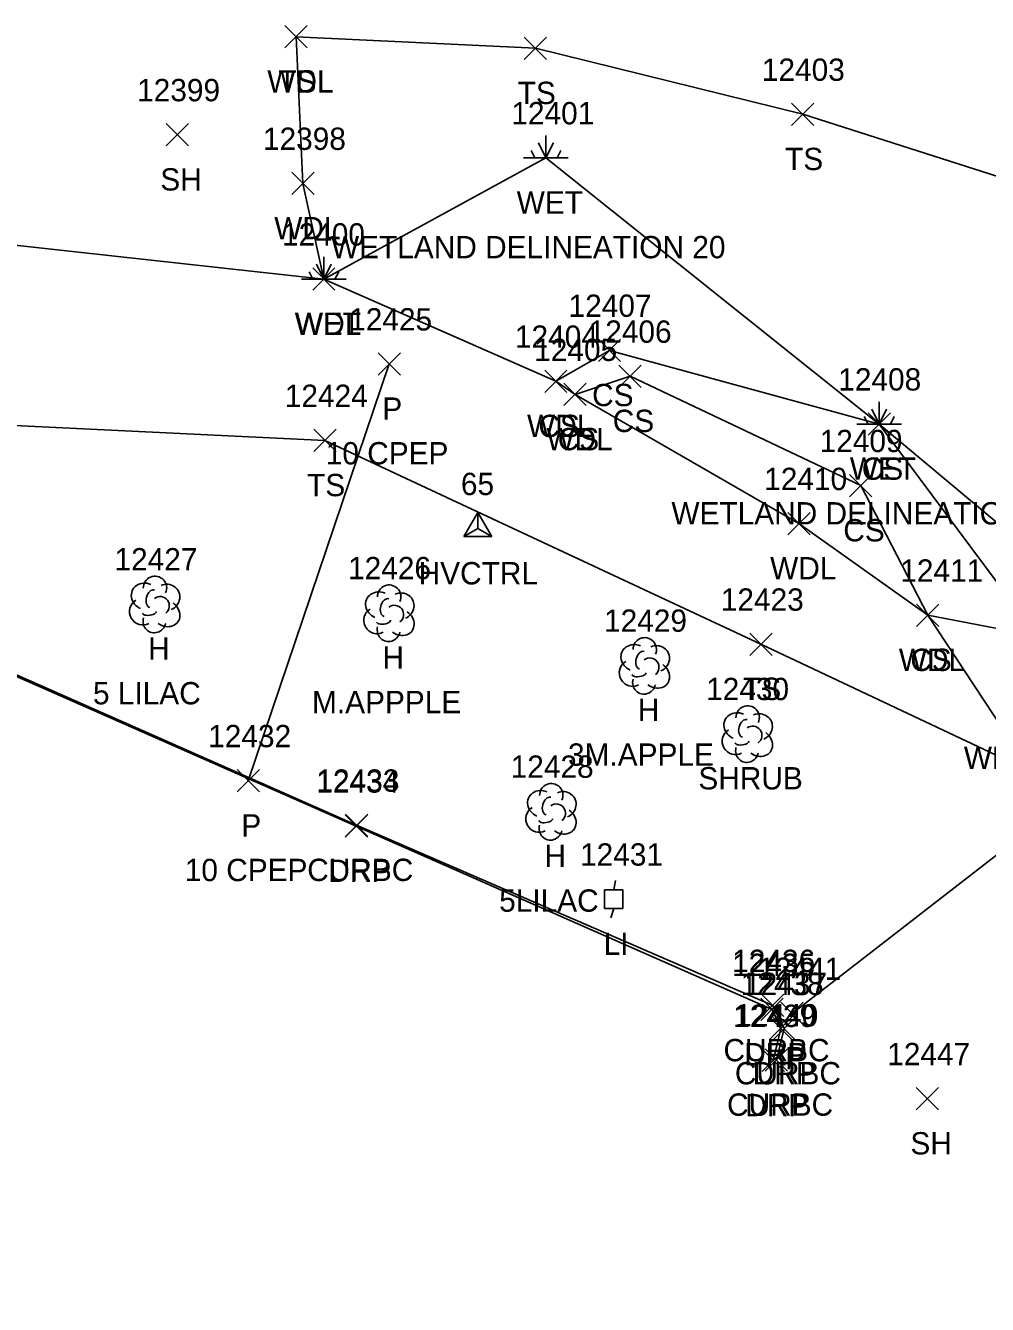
# Model space of a CAD drawing. Extents: x 1462089 to 1464015, y 730534 to 736144.
# Drawn here: x 1462752.9 to 1462839.2, y 731395.6 to 731510.2 of the extents above; entities that cross this region are included whole.
import ezdxf

# ---------------------------------------------------------------- set-up
doc = ezdxf.new("R2010")
doc.units = 0
for name, color, linetype in [('C_A', 7, 'Continuous'), ('C_I', 7, 'Continuous'), ('CPSM', 7, 'Continuous'), ('D_A', 7, 'Continuous'), ('D_C', 7, 'Continuous'), ('D_I', 7, 'Continuous'), ('D_TIC', 7, 'Continuous'), ('DCP', 7, 'Continuous'), ('L_A', 7, 'Continuous'), ('L_C', 7, 'Continuous'), ('L_I', 7, 'Continuous'), ('L_TIC', 7, 'Continuous'), ('LAWA', 7, 'Continuous'), ('LELB', 7, 'Continuous'), ('LSH', 7, 'Continuous'), ('LTD', 7, 'Continuous'), ('LWET', 7, 'Continuous'), ('R_A', 7, 'Continuous'), ('R_I', 7, 'Continuous'), ('R_TIC', 7, 'Continuous'), ('RC', 7, 'Continuous'), ('RDP', 7, 'Continuous'), ('U_A', 7, 'Continuous'), ('U_I', 7, 'Continuous'), ('ULP', 7, 'Continuous')]:
    doc.layers.add(name, color=color, linetype=linetype)

msp = doc.modelspace()

# ---------------------------------------------------------------- linework, layer by layer
at = {"layer": 'CPSM'}
for p, q in [((1462792.22, 731464.4), (1462793.47, 731466.57)), ((1462794.72, 731464.4), (1462793.47, 731466.57)), ((1462793.47, 731465.12), (1462793.47, 731466.57)), ((1462792.22, 731464.4), (1462793.47, 731465.12)), ((1462793.47, 731465.12), (1462793.47, 731465.12)), ((1462793.47, 731465.12), (1462794.72, 731464.4)), ((1462792.22, 731464.4), (1462794.72, 731464.4))]:
    msp.add_line(p, q, dxfattribs=at)
at = {"layer": 'D_TIC'}
for points in [[(1462784.52, 731478.87), (1462786.52, 731480.87)], [(1462786.52, 731478.87), (1462784.52, 731480.87)], [(1462771.88, 731441.53), (1462773.88, 731443.53)], [(1462773.88, 731441.53), (1462771.88, 731443.53)], [(1462820.64, 731420.68), (1462822.64, 731422.68)], [(1462822.64, 731420.68), (1462820.64, 731422.68)]]:
    msp.add_lwpolyline(points, dxfattribs=at)
at = {"layer": 'DCP'}
for points in [[(1462785.52, 731479.87), (1462772.88, 731442.53)], [(1462847.82, 731441.96), (1462821.64, 731421.68)]]:
    msp.add_lwpolyline(points, dxfattribs=at)
at = {"layer": 'L_TIC'}
for points in [[(1462776.17, 731508.19), (1462778.17, 731510.19)], [(1462778.17, 731508.19), (1462776.17, 731510.19)], [(1462776.17, 731508.19), (1462778.17, 731510.19)], [(1462778.17, 731508.19), (1462776.17, 731510.19)], [(1462797.63, 731507.16), (1462799.63, 731509.16)], [(1462799.63, 731507.16), (1462797.63, 731509.16)], [(1462821.6, 731501.24), (1462823.6, 731503.24)], [(1462823.6, 731501.24), (1462821.6, 731503.24)], [(1462765.52, 731499.41), (1462767.52, 731501.41)], [(1462767.52, 731499.41), (1462765.52, 731501.41)], [(1462776.79, 731495.05), (1462778.79, 731497.05)], [(1462778.79, 731495.05), (1462776.79, 731497.05)], [(1462778.66, 731486.48), (1462780.66, 731488.48)], [(1462780.66, 731486.48), (1462778.66, 731488.48)], [(1462804.27, 731480.09), (1462806.27, 731482.09)], [(1462806.27, 731480.09), (1462804.27, 731482.09)], [(1462806.12, 731477.77), (1462808.12, 731479.77)], [(1462808.12, 731477.77), (1462806.12, 731479.77)], [(1462799.46, 731477.32), (1462801.46, 731479.32)], [(1462801.46, 731477.32), (1462799.46, 731479.32)], [(1462799.46, 731477.32), (1462801.46, 731479.32)], [(1462801.46, 731477.32), (1462799.46, 731479.32)], [(1462801.19, 731476.14), (1462803.19, 731478.14)], [(1462803.19, 731476.14), (1462801.19, 731478.14)], [(1462801.19, 731476.14), (1462803.19, 731478.14)], [(1462803.19, 731476.14), (1462801.19, 731478.14)], [(1462828.45, 731473.49), (1462830.45, 731475.49)], [(1462830.45, 731473.49), (1462828.45, 731475.49)], [(1462778.75, 731472.02), (1462780.75, 731474.02)], [(1462780.75, 731472.02), (1462778.75, 731474.02)], [(1462778.75, 731472.02), (1462780.75, 731474.02)], [(1462780.75, 731472.02), (1462778.75, 731474.02)], [(1462826.79, 731467.97), (1462828.79, 731469.97)], [(1462828.79, 731467.97), (1462826.79, 731469.97)], [(1462821.25, 731464.57), (1462823.25, 731466.57)], [(1462823.25, 731464.57), (1462821.25, 731466.57)], [(1462832.8, 731456.36), (1462834.8, 731458.36)], [(1462834.8, 731456.36), (1462832.8, 731458.36)], [(1462832.8, 731456.36), (1462834.8, 731458.36)], [(1462834.8, 731456.36), (1462832.8, 731458.36)], [(1462817.84, 731453.76), (1462819.84, 731455.76)], [(1462819.84, 731453.76), (1462817.84, 731455.76)], [(1462832.76, 731413.04), (1462834.76, 731415.04)], [(1462834.76, 731413.04), (1462832.76, 731415.04)]]:
    msp.add_lwpolyline(points, dxfattribs=at)
at = {"layer": 'LAWA'}
msp.add_lwpolyline([(1462777.17, 731509.19), (1462777.79, 731496.05), (1462779.66, 731487.48), (1462800.46, 731478.32), (1462802.19, 731477.14), (1462822.25, 731465.57), (1462833.8, 731457.36), (1462843.05, 731443.35), (1462850.52, 731433.29), (1462855.14, 731422.58), (1462849.7, 731409.49), (1462863.66, 731415.63), (1462871.42, 731415.42), (1462895.48, 731400.69), (1462939.41, 731380.36), (1462967.95, 731363.76), (1462987.58, 731353.01), (1463013.57, 731339.1)], dxfattribs=at)
at = {"layer": 'LELB'}
for points in [[(1462777.17, 731509.19), (1462798.63, 731508.16), (1462822.6, 731502.24), (1462848.3, 731494.04), (1462851.78, 731483.65), (1462861.65, 731479.24), (1462902.95, 731463.26), (1462931.38, 731450.5), (1462962.15, 731441.56), (1462998.85, 731420.44), (1463000.92, 731418.14), (1463001.87, 731398.11), (1463007.08, 731387.15), (1462997.64, 731369.41), (1462989.5, 731357.62)], [(1462800.46, 731478.32), (1462805.27, 731481.09), (1462829.45, 731474.49), (1462843.6, 731455.47), (1462851.14, 731447.02), (1462852.53, 731442.34), (1462861.92, 731442.17), (1462867.64, 731439.59), (1462866.1, 731423.83), (1462863.66, 731415.63)], [(1462802.19, 731477.14), (1462807.12, 731478.77), (1462827.79, 731468.97), (1462833.8, 731457.36), (1462843.6, 731455.47)], [(1462738.31, 731475.01), (1462779.75, 731473.02)], [(1462843.05, 731443.35), (1462818.84, 731454.76), (1462779.75, 731473.02)]]:
    msp.add_lwpolyline(points, dxfattribs=at)
at = {"layer": 'LSH'}
msp.add_line((1462817.61, 731446.75), (1462817.61, 731446.75), dxfattribs=at)
msp.add_line((1462817.61, 731446.75), (1462817.61, 731446.75), dxfattribs=at)
msp.add_arc((1462817.66, 731448.19), 1.05, 335.5272, 180.9563, dxfattribs=at)
for centre, major_axis, ratio, start_param, end_param in [((1462816.82, 731447.42), (1.21, -0.51), 0.895232, 1.570796, 4.712389), ((1462818.65, 731447.34), (-1.14, -0.48), 0.949671, 1.570796, 4.712389), ((1462817.4, 731447.21), (-0.208, -0.792), 0.645439, 3.141593, 6.283185), ((1462818.11, 731446.59), (-0.5, 0.667), 0.989748, 3.141593, 6.283185), ((1462816.53, 731446.04), (0.58, -1.04), 0.959034, 3.141593, 6.283185), ((1462818.61, 731445.92), (-1.09, 0.79), 0.841452, 1.570796, 4.712389), ((1462817.61, 731445.25), (0.26, 1.06), 0.942809, 1.570796, 4.712389), ((1462817.15, 731446), (-0.625, -0.083), 0.423636, 0, 3.141593)]:
    msp.add_ellipse(centre, major_axis=major_axis, ratio=ratio, start_param=start_param, end_param=end_param, dxfattribs=at)
at = {"layer": 'LTD'}
for p, q in [((1462764.48, 731458.37), (1462764.48, 731458.37)), ((1462764.48, 731458.37), (1462764.48, 731458.37)), ((1462785.48, 731457.58), (1462785.48, 731457.58)), ((1462785.48, 731457.58), (1462785.48, 731457.58)), ((1462808.38, 731452.87), (1462808.38, 731452.87)), ((1462808.38, 731452.87), (1462808.38, 731452.87)), ((1462800, 731439.79), (1462800, 731439.79)), ((1462800, 731439.79), (1462800, 731439.79))]:
    msp.add_line(p, q, dxfattribs=at)
for centre in [(1462764.52, 731459.8), (1462785.52, 731459.02), (1462808.43, 731454.3), (1462800.05, 731441.22)]:
    msp.add_arc(centre, 1.05, 335.5272, 180.9563, dxfattribs=at)
for centre, major_axis, ratio, start_param, end_param in [((1462763.69, 731459.04), (1.21, -0.51), 0.895232, 1.570796, 4.712389), ((1462765.52, 731458.95), (-1.14, -0.48), 0.949671, 1.570796, 4.712389), ((1462764.27, 731458.83), (-0.208, -0.792), 0.645439, 3.141593, 6.283185), ((1462764.98, 731458.2), (-0.5, 0.667), 0.989748, 3.141593, 6.283185), ((1462784.69, 731458.25), (1.21, -0.51), 0.895232, 1.570796, 4.712389), ((1462786.52, 731458.17), (-1.14, -0.48), 0.949671, 1.570796, 4.712389), ((1462763.39, 731457.66), (0.58, -1.04), 0.959034, 3.141593, 6.283185), ((1462765.48, 731457.54), (-1.09, 0.79), 0.841452, 1.570796, 4.712389), ((1462784.39, 731456.87), (0.58, -1.04), 0.959034, 3.141593, 6.283185), ((1462785.27, 731458.04), (-0.208, -0.792), 0.645439, 3.141593, 6.283185), ((1462785.98, 731457.42), (-0.5, 0.667), 0.989748, 3.141593, 6.283185), ((1462764.48, 731456.87), (0.26, 1.06), 0.942809, 1.570796, 4.712389), ((1462764.02, 731457.62), (-0.625, -0.083), 0.423636, 0, 3.141593), ((1462785.02, 731456.83), (-0.625, -0.083), 0.423636, 0, 3.141593), ((1462786.48, 731456.75), (-1.09, 0.79), 0.841452, 1.570796, 4.712389), ((1462785.48, 731456.08), (0.26, 1.06), 0.942809, 1.570796, 4.712389), ((1462807.59, 731453.53), (1.21, -0.51), 0.895232, 1.570796, 4.712389), ((1462809.42, 731453.45), (-1.14, -0.48), 0.949671, 1.570796, 4.712389), ((1462808.17, 731453.32), (-0.208, -0.792), 0.645439, 3.141593, 6.283185), ((1462808.88, 731452.7), (-0.5, 0.667), 0.989748, 3.141593, 6.283185), ((1462807.3, 731452.16), (0.58, -1.04), 0.959034, 3.141593, 6.283185), ((1462807.92, 731452.12), (-0.625, -0.083), 0.423636, 0, 3.141593), ((1462809.38, 731452.03), (-1.09, 0.79), 0.841452, 1.570796, 4.712389), ((1462808.38, 731451.37), (0.26, 1.06), 0.942809, 1.570796, 4.712389), ((1462799.21, 731440.45), (1.21, -0.51), 0.895232, 1.570796, 4.712389), ((1462799.8, 731440.25), (-0.208, -0.792), 0.645439, 3.141593, 6.283185), ((1462801.05, 731440.37), (-1.14, -0.48), 0.949671, 1.570796, 4.712389), ((1462798.92, 731439.08), (0.58, -1.04), 0.959034, 3.141593, 6.283185), ((1462800.5, 731439.62), (-0.5, 0.667), 0.989748, 3.141593, 6.283185), ((1462801, 731438.96), (-1.09, 0.79), 0.841452, 1.570796, 4.712389), ((1462800, 731438.29), (0.26, 1.06), 0.942809, 1.570796, 4.712389), ((1462799.55, 731439.04), (-0.625, -0.083), 0.423636, 0, 3.141593)]:
    msp.add_ellipse(centre, major_axis=major_axis, ratio=ratio, start_param=start_param, end_param=end_param, dxfattribs=at)
at = {"layer": 'LWET'}
for p, q in [((1462799.57, 731498.34), (1462799.57, 731500.34)), ((1462799.57, 731498.34), (1462798.9, 731499.67)), ((1462799.57, 731498.34), (1462800.24, 731499.67)), ((1462801.57, 731498.34), (1462797.57, 731498.34)), ((1462798.57, 731498.34), (1462798.24, 731499)), ((1462800.57, 731498.34), (1462800.9, 731499)), ((1462779.66, 731487.48), (1462779, 731488.81)), ((1462779.66, 731487.48), (1462779.66, 731489.48)), ((1462779.66, 731487.48), (1462780.33, 731488.81)), ((1462778.66, 731487.48), (1462778.33, 731488.14)), ((1462780.66, 731487.48), (1462781, 731488.14)), ((1462781.66, 731487.48), (1462777.66, 731487.48)), ((1462829.45, 731474.49), (1462829.45, 731476.49)), ((1462828.45, 731474.49), (1462828.11, 731475.16)), ((1462829.45, 731474.49), (1462828.78, 731475.83)), ((1462829.45, 731474.49), (1462830.11, 731475.83)), ((1462830.45, 731474.49), (1462830.78, 731475.16)), ((1462831.45, 731474.49), (1462827.45, 731474.49))]:
    msp.add_line(p, q, dxfattribs=at)
msp.add_lwpolyline([(1462741.89, 731491.62), (1462779.66, 731487.48), (1462799.57, 731498.34), (1462829.45, 731474.49), (1462855.65, 731452.58), (1462886.76, 731433.59), (1462902.6, 731406.12), (1462939.7, 731383.42), (1462969.15, 731369), (1462987.54, 731378.98), (1462989.72, 731403.8), (1462990.34, 731413.84), (1463000.92, 731418.14), (1463011.45, 731421.73), (1463029.39, 731421.77)], dxfattribs=at)
at = {"layer": 'R_TIC'}
for points in [[(1462781.57, 731437.46), (1462783.57, 731439.46)], [(1462783.57, 731437.46), (1462781.57, 731439.46)], [(1462781.59, 731437.54), (1462783.59, 731439.54)], [(1462783.59, 731437.54), (1462781.59, 731439.54)], [(1462818.85, 731421.03), (1462820.85, 731423.03)], [(1462820.85, 731421.03), (1462818.85, 731423.03)], [(1462818.91, 731421.39), (1462820.91, 731423.39)], [(1462820.91, 731421.39), (1462818.91, 731423.39)], [(1462819.62, 731419.33), (1462821.62, 731421.33)], [(1462821.62, 731419.33), (1462819.62, 731421.33)], [(1462819.93, 731419.32), (1462821.93, 731421.32)], [(1462821.93, 731419.32), (1462819.93, 731421.32)], [(1462818.95, 731416.46), (1462820.95, 731418.46)], [(1462820.95, 731416.46), (1462818.95, 731418.46)], [(1462819.23, 731416.51), (1462821.23, 731418.51)], [(1462821.23, 731416.51), (1462819.23, 731418.51)]]:
    msp.add_lwpolyline(points, dxfattribs=at)
at = {"layer": 'RC'}
msp.add_lwpolyline([(1462731.99, 731460.88), (1462782.59, 731438.54), (1462819.91, 731422.39), (1462820.93, 731420.32), (1462820.23, 731417.51)], dxfattribs=at)
at = {"layer": 'RDP'}
msp.add_lwpolyline([(1462732.03, 731460.72), (1462782.57, 731438.46), (1462819.85, 731422.03), (1462820.62, 731420.33), (1462819.95, 731417.46)], dxfattribs=at)
at = {"layer": 'ULP'}
for p, q in [((1462804.82, 731431.09), (1462804.82, 731432.75)), ((1462804.82, 731432.75), (1462806.48, 731432.75)), ((1462805.82, 731433.59), (1462805.65, 731432.75)), ((1462806.48, 731432.75), (1462806.48, 731431.09)), ((1462805.65, 731431.92), (1462805.65, 731431.92)), ((1462806.48, 731431.09), (1462804.82, 731431.09)), ((1462805.4, 731430.25), (1462805.65, 731431.09))]:
    msp.add_line(p, q, dxfattribs=at)

# ---------------------------------------------------------------- texts
at = {"layer": 'C_A'}
msp.add_text('HVCTRL', height=2, dxfattribs=at).set_placement((1462788.16, 731460.12))
at = {"layer": 'C_I'}
msp.add_text('65', height=2, dxfattribs=at).set_placement((1462791.95, 731468.12))
at = {"layer": 'D_A'}
for p in [(1462784.9, 731474.87), (1462772.26, 731437.53), (1462821.02, 731416.68)]:
    msp.add_text('P', height=2, dxfattribs=at).set_placement(p)
at = {"layer": 'D_C'}
for p in [(1462779.83, 731470.87), (1462767.19, 731433.53)]:
    msp.add_text('10 CPEP', height=2, dxfattribs=at).set_placement(p)
at = {"layer": 'D_I'}
for s, p in [('12425', (1462781.93, 731482.87)), ('12432', (1462769.29, 731445.53)), ('12441', (1462818.61, 731424.68))]:
    msp.add_text(s, height=2, dxfattribs=at).set_placement(p)
at = {"layer": 'L_A'}
for s, p in [('WDL', (1462774.59, 731504.19)), ('TS', (1462775.58, 731504.19)), ('TS', (1462797.04, 731503.16)), ('TS', (1462821.01, 731497.24)), ('SH', (1462765, 731495.41)), ('WET', (1462796.95, 731493.34)), ('WDL', (1462775.21, 731491.05)), ('WET', (1462777.04, 731482.48)), ('WDL', (1462777.08, 731482.48)), ('CS', (1462803.71, 731476.09)), ('WDL', (1462797.88, 731473.32)), ('CS', (1462798.9, 731473.32)), ('CS', (1462805.56, 731473.77)), ('WDL', (1462799.61, 731472.14)), ('CS', (1462800.63, 731472.14)), ('WET', (1462826.82, 731469.49)), ('CS', (1462827.89, 731469.49)), ('TS', (1462778.16, 731468.02)), ('TS', (1462778.16, 731468.02)), ('CS', (1462826.23, 731463.97)), ('WDL', (1462819.67, 731460.57)), ('H', (1462763.91, 731453.37)), ('H', (1462784.91, 731452.58)), ('WDL', (1462831.21, 731452.36)), ('CS', (1462832.24, 731452.36)), ('TS', (1462817.25, 731449.76)), ('H', (1462807.81, 731447.87)), ('SHRUB', (1462813.24, 731441.75)), ('H', (1462799.44, 731434.79)), ('SH', (1462832.25, 731409.04))]:
    msp.add_text(s, height=2, dxfattribs=at).set_placement(p)
at = {"layer": 'L_C'}
for s, p in [('WETLAND DELINEATION 20', (1462780.3, 731489.34)), ('WETLAND DELINEATION 19', (1462810.82, 731465.49)), ('5 LILAC', (1462758.96, 731449.37)), ('M.APPPLE', (1462778.6, 731448.58)), ('3M.APPLE', (1462801.55, 731443.87)), ('WETLAND DELINEATION 18', (1462837.04, 731443.58)), ('5LILAC', (1462795.38, 731430.79))]:
    msp.add_text(s, height=2, dxfattribs=at).set_placement(p)
at = {"layer": 'L_I'}
for s, p in [('12403', (1462818.93, 731505.24)), ('12399', (1462762.92, 731503.41)), ('12401', (1462796.47, 731501.34)), ('12398', (1462774.2, 731499.05)), ('12400', (1462775.91, 731490.48)), ('12400', (1462775.91, 731490.48)), ('12407', (1462801.6, 731484.09)), ('12404', (1462796.79, 731481.32)), ('12404', (1462796.79, 731481.32)), ('12406', (1462803.4, 731481.77)), ('12405', (1462798.52, 731480.14)), ('12405', (1462798.52, 731480.14)), ('12408', (1462825.78, 731477.49)), ('12408', (1462825.78, 731477.49)), ('12424', (1462776.16, 731476.02)), ('12424', (1462776.16, 731476.02)), ('12409', (1462824.11, 731471.97)), ('12410', (1462819.14, 731468.57)), ('12427', (1462760.89, 731461.37)), ('12426', (1462781.83, 731460.58)), ('12411', (1462831.34, 731460.36)), ('12411', (1462831.34, 731460.36)), ('12423', (1462815.25, 731457.76)), ('12429', (1462804.78, 731455.87)), ('12430', (1462813.93, 731449.75)), ('12428', (1462796.41, 731442.79)), ('12447', (1462830.17, 731417.04))]:
    msp.add_text(s, height=2, dxfattribs=at).set_placement(p)
at = {"layer": 'R_A'}
for s, p in [('CURBC', (1462778.17, 731433.54)), ('DRP', (1462780.06, 731433.46)), ('CURBC', (1462815.49, 731417.39)), ('DRP', (1462817.34, 731417.03)), ('CURBC', (1462816.51, 731415.32)), ('DRP', (1462818.11, 731415.33)), ('CURBC', (1462815.81, 731412.51)), ('DRP', (1462817.44, 731412.46))]:
    msp.add_text(s, height=2, dxfattribs=at).set_placement(p)
at = {"layer": 'R_I'}
for s, p in [('12434', (1462778.98, 731441.46)), ('12433', (1462779, 731441.54)), ('12436', (1462816.27, 731425.39)), ('12435', (1462816.26, 731425.03)), ('12438', (1462817.03, 731423.33)), ('12437', (1462817.34, 731423.32)), ('12439', (1462816.36, 731420.46)), ('12440', (1462816.55, 731420.51))]:
    msp.add_text(s, height=2, dxfattribs=at).set_placement(p)
at = {"layer": 'U_A'}
msp.add_text('LI', height=2, dxfattribs=at).set_placement((1462804.75, 731426.92))
at = {"layer": 'U_I'}
msp.add_text('12431', height=2, dxfattribs=at).set_placement((1462802.63, 731434.92))

doc.saveas('drawing.dxf')
